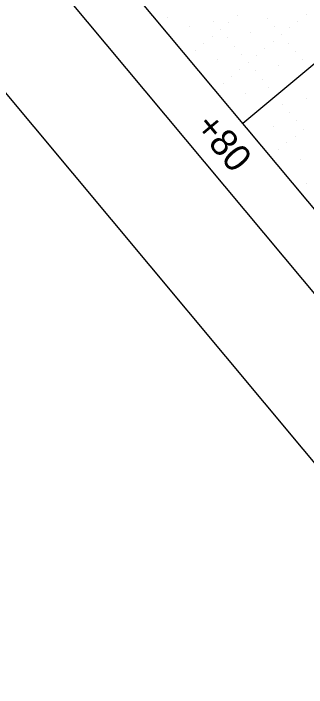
# Model space of a CAD drawing. Extents: x 2042995 to 2043795, y 305365 to 306249.
# Drawn here: x 2043199.3 to 2043226.4, y 305668.6 to 305730.9 of the extents above; entities that cross this region are included whole.
import ezdxf

# ---------------------------------------------------------------- set-up
doc = ezdxf.new("R2010")
doc.units = 0
for name, color, linetype in [('BR_BORDER LINES', 7, 'Continuous'), ('BR_CONCRETE', 7, 'Continuous'), ('BR_GRID DOTS', 7, 'Continuous'), ('BR_GRID LINES', 7, 'Continuous'), ('BR_TEXT', 7, 'Continuous'), ('RD_SHT_IplotShp', 7, 'Continuous')]:
    doc.layers.add(name, color=color, linetype=linetype)

msp = doc.modelspace()

# ---------------------------------------------------------------- linework, layer by layer
at = {"layer": 'BR_BORDER LINES'}
for p, q in [((2043026.498, 305945.211), (2043458.121, 305428.416)), ((2043041.019, 305935.624), (2043355.122, 305559.54))]:
    msp.add_line(p, q, dxfattribs=at)
at = {"layer": 'BR_CONCRETE'}
msp.add_spline([(2043139.109, 306017.548), (2043148.199, 306007.16), (2043160.233, 305993.368), (2043172.245, 305979.557), (2043184.234, 305965.727), (2043196.201, 305951.879), (2043208.145, 305938.012), (2043220.067, 305924.126), (2043231.966, 305910.221), (2043243.843, 305896.297), (2043255.698, 305882.355), (2043267.529, 305868.394), (2043279.339, 305854.414), (2043291.126, 305840.415), (2043302.89, 305826.398), (2043314.632, 305812.361), (2043326.352, 305798.306), (2043338.049, 305784.233), (2043349.724, 305770.14), (2043361.376, 305756.029), (2043373.005, 305741.899), (2043384.613, 305727.75), (2043396.197, 305713.582), (2043407.76, 305699.396), (2043419.299, 305685.191), (2043430.817, 305670.967), (2043442.311, 305656.724), (2043453.784, 305642.463), (2043465.234, 305628.182), (2043476.661, 305613.883), (2043488.066, 305599.566), (2043499.448, 305585.229), (2043510.808, 305570.874), (2043522.146, 305556.5), (2043533.461, 305542.107), (2043544.753, 305527.695), (2043547.219, 305524.543)], degree=3, dxfattribs=at)
at = {"layer": 'BR_GRID DOTS'}
for p, q in [((2043219.983, 305730.705), (2043219.983, 305730.705)), ((2043226.385, 305730.84), (2043226.385, 305730.84)), ((2043213.582, 305730.57), (2043213.582, 305730.57)), ((2043217.807, 305730.191), (2043217.807, 305730.191)), ((2043219.216, 305730.064), (2043219.216, 305730.064)), ((2043222.8, 305730.452), (2043222.8, 305730.452)), ((2043225.617, 305730.199), (2043225.617, 305730.199)), ((2043215.631, 305729.676), (2043215.631, 305729.676)), ((2043218.448, 305729.423), (2043218.448, 305729.423)), ((2043223.441, 305729.685), (2043223.441, 305729.685)), ((2043224.85, 305729.558), (2043224.85, 305729.558)), ((2043217.681, 305728.782), (2043217.681, 305728.782)), ((2043221.265, 305729.17), (2043221.265, 305729.17)), ((2043224.082, 305728.917), (2043224.082, 305728.917)), ((2043216.913, 305728.141), (2043216.913, 305728.141)), ((2043219.089, 305728.656), (2043219.089, 305728.656)), ((2043223.315, 305728.276), (2043223.315, 305728.276)), ((2043224.723, 305728.15), (2043224.723, 305728.15)), ((2043216.146, 305727.5), (2043216.146, 305727.5)), ((2043219.73, 305727.888), (2043219.73, 305727.888)), ((2043222.547, 305727.635), (2043222.547, 305727.635)), ((2043220.371, 305727.121), (2043220.371, 305727.121)), ((2043221.78, 305726.994), (2043221.78, 305726.994)), ((2043225.364, 305727.382), (2043225.364, 305727.382)), ((2043218.195, 305726.606), (2043218.195, 305726.606)), ((2043221.012, 305726.353), (2043221.012, 305726.353)), ((2043226.005, 305726.615), (2043226.005, 305726.615)), ((2043220.245, 305725.712), (2043220.245, 305725.712)), ((2043223.829, 305726.1), (2043223.829, 305726.1)), ((2043219.477, 305725.071), (2043219.477, 305725.071)), ((2043221.653, 305725.586), (2043221.653, 305725.586)), ((2043218.71, 305724.43), (2043218.71, 305724.43)), ((2043222.294, 305724.818), (2043222.294, 305724.818)), ((2043222.935, 305724.05), (2043222.935, 305724.05)), ((2043220.759, 305723.536), (2043220.759, 305723.536)), ((2043224.217, 305722.515), (2043224.217, 305722.515)), ((2043226.393, 305723.03), (2043226.393, 305723.03)), ((2043224.858, 305721.748), (2043224.858, 305721.748)), ((2043225.499, 305720.98), (2043225.499, 305720.98)), ((2043223.323, 305720.466), (2043223.323, 305720.466)), ((2043226.14, 305720.213), (2043226.14, 305720.213)), ((2043225.373, 305719.572), (2043225.373, 305719.572)), ((2043224.605, 305718.931), (2043224.605, 305718.931)), ((2043223.838, 305718.29), (2043223.838, 305718.29)), ((2043225.887, 305717.396), (2043225.887, 305717.396)), ((2043226.402, 305715.22), (2043226.402, 305715.22))]:
    msp.add_line(p, q, dxfattribs=at)
at = {"layer": 'BR_GRID LINES'}
msp.add_line((2043374.01, 305848.924), (2043220.506, 305720.719), dxfattribs=at)
at = {"layer": 'RD_SHT_IplotShp'}
msp.add_lwpolyline([(2043333.027, 306248.995), (2043794.566, 305696.382), (2043456.858, 305414.33), (2042995.319, 305966.944)], close=True, dxfattribs=at)

# ---------------------------------------------------------------- texts
at = {"layer": 'BR_TEXT'}
for s, height, p in [('SECTION ALONG L US 17A  US 21', 8.12508, (2043221.449, 305763.122)), ('+80', 2.5, (2043215.981, 305720.386))]:
    msp.add_text(s, height=height, rotation=309.86836, dxfattribs=at).set_placement(p)

doc.saveas('drawing.dxf')
